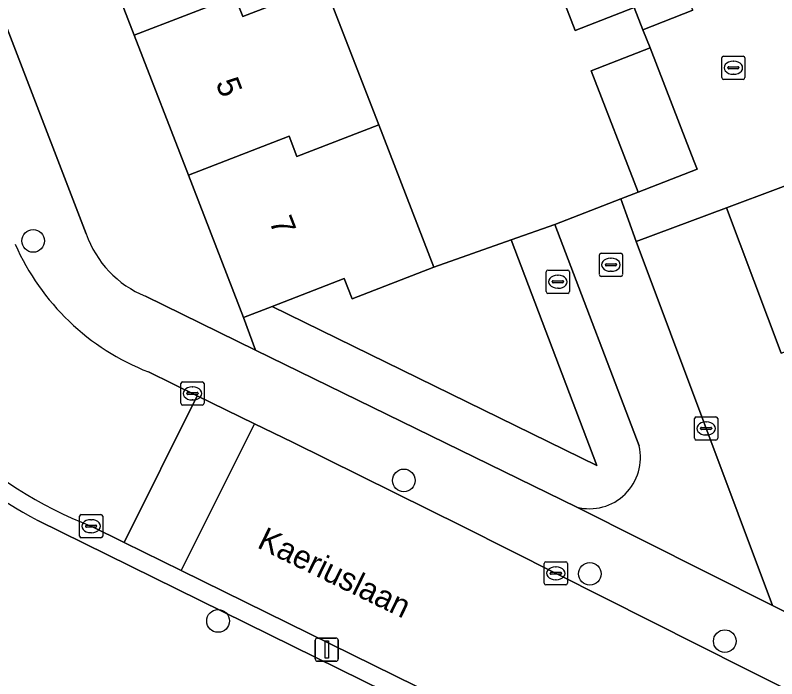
# Model space of a CAD drawing. Extents: x 162989 to 165008, y 383432 to 384338.
# Drawn here: x 163951.08 to 163983.94, y 383811.31 to 383839.91 of the extents above; entities that cross this region are included whole.
import ezdxf

# ---------------------------------------------------------------- set-up
doc = ezdxf.new("R2010")
doc.units = 0
for name, color, linetype in [('IMGEO_Boom', 7, 'Continuous'), ('IMGEO_Brandkraan', 7, 'Continuous'), ('IMGEO_Erf', 7, 'Continuous'), ('IMGEO_Groenvoorziening', 7, 'Continuous'), ('IMGEO_Kolk', 7, 'Continuous'), ('IMGEO_Lichtmast', 7, 'Continuous'), ('IMGEO_Openbare_ruimte_label', 7, 'Continuous'), ('IMGEO_Pand', 7, 'Continuous'), ('IMGEO_Pand_nummerreeks', 7, 'Continuous'), ('IMGEO_Rijbaan_lokaal_open', 7, 'Continuous'), ('IMGEO_Rioolput', 7, 'Continuous'), ('IMGEO_Voetpad_open', 7, 'Continuous')]:
    doc.layers.add(name, color=color, linetype=linetype)

msp = doc.modelspace()

# ---------------------------------------------------------------- linework, layer by layer
at = {"layer": 'IMGEO_Boom'}
for centre in [(163951.851, 383830.185), (163967.847, 383819.86), (163975.869, 383815.833), (163959.83, 383813.8), (163981.693, 383812.932)]:
    msp.add_circle(centre, 0.489, dxfattribs=at)
at = {"layer": 'IMGEO_Brandkraan'}
for p, q in [((163976.281, 383828.73), (163976.281, 383829.582)), ((163976.356, 383829.656), (163977.208, 383829.656)), ((163977.282, 383829.582), (163977.282, 383828.73)), ((163976.54, 383829.15), (163976.54, 383829.162)), ((163976.583, 383829.199), (163976.981, 383829.199)), ((163976.769, 383829.436), (163976.794, 383829.436)), ((163977.024, 383829.162), (163977.024, 383829.15)), ((163976.978, 383829.113), (163976.58, 383829.113)), ((163976.792, 383828.876), (163976.767, 383828.876)), ((163977.208, 383828.656), (163976.356, 383828.656))]:
    msp.add_line(p, q, dxfattribs=at)
for points in [[(163976.281, 383828.73), (163976.281, 383829.582)], [(163976.356, 383829.656), (163977.208, 383829.656)], [(163977.282, 383829.582), (163977.282, 383828.73)], [(163977.208, 383828.656), (163976.356, 383828.656)]]:
    msp.add_lwpolyline(points, dxfattribs=at)
for centre, radius, start, end in [((163976.358, 383829.58), 0.0765, 91.552, 178.448), ((163976.358, 383829.58), 0.0765, 91.552, 178.448), ((163977.206, 383829.58), 0.0765, 1.552, 88.448), ((163977.206, 383829.58), 0.0765, 1.552, 88.448), ((163976.58, 383829.159), 0.0403, 85.8775, 175.7526), ((163976.985, 383829.161), 0.0386, 1.7309, 96.639), ((163976.577, 383829.149), 0.0366, 178.938, 274.7102), ((163976.981, 383829.156), 0.043, 264.8664, 352.4533), ((163976.358, 383828.732), 0.0765, 181.552, 268.448), ((163976.358, 383828.732), 0.0765, 181.552, 268.448), ((163977.206, 383828.732), 0.0765, 271.552, 358.448), ((163977.206, 383828.732), 0.0765, 271.552, 358.448)]:
    msp.add_arc(centre, radius, start, end, dxfattribs=at)
for centre, major_axis, ratio, start_param, end_param in [((163976.768, 383829.156), (-0.387, 0.002), 0.722429, 4.712389, 7.853982), ((163976.793, 383829.156), (-0.39, 0.002), 0.717154, 1.570796, 4.712389)]:
    msp.add_ellipse(centre, major_axis=major_axis, ratio=ratio, start_param=start_param, end_param=end_param, dxfattribs=at)
at = {"layer": 'IMGEO_Erf'}
for points in [[(163956.693, 383827.805), (163961.447, 383825.482), (163960.933, 383826.877), (163958.556, 383833.013), (163956.216, 383839.05), (163953.996, 383844.78), (163951.684, 383850.747), (163949.71, 383849.959)], [(163948.105, 383846.152), (163954.144, 383830.49)], [(163964.428, 383841.225), (163966.767, 383835.188), (163969.146, 383829.048), (163972.471, 383830.228), (163974.356, 383830.897), (163977.211, 383832), (163977.955, 383832.287), (163975.928, 383837.518), (163978.469, 383838.502), (163978.163, 383839.283), (163977.785, 383840.246), (163975.241, 383839.26), (163973.166, 383844.615)], [(163984.123, 383825.346), (163981.773, 383831.611), (163977.868, 383830.154), (163983.75, 383814.472), (163995.474, 383808.601)]]:
    msp.add_lwpolyline(points, dxfattribs=at)
msp.add_arc((163958.354, 383831.934), 4.451, 198.9364, 248.0868, dxfattribs=at)
at = {"layer": 'IMGEO_Groenvoorziening'}
for points in [[(163846.299, 383851.794), (163880.237, 383839.724), (163923.817, 383821.246), (163935.03, 383816.871), (163938.07, 383815.685), (164000, 383788.515), (164001.434, 383787.886), (164020.113, 383778.24), (164032.955, 383772.178), (164060.575, 383757.962), (164061.832, 383760.603), (164063.019, 383763.095), (164000, 383794.524), (163952.06, 383818.131)], [(163977.997, 383821.348), (163974.356, 383830.897), (163972.471, 383830.228), (163976.176, 383820.51), (163962.168, 383827.356), (163960.933, 383826.877), (163961.447, 383825.482), (163975.31, 383818.707)]]:
    msp.add_lwpolyline(points, dxfattribs=at)
msp.add_lwpolyline([(163962.168, 383827.356), (163976.176, 383820.51), (163972.471, 383830.228), (163969.146, 383829.048), (163965.617, 383827.681), (163965.277, 383828.56)], close=True, dxfattribs=at)
for centre, radius, start, end in [((163960.074, 383833.56), 17.386, 203.925, 242.5515), ((163975.851, 383820.844), 2.205, 255.8062, 13.2045)]:
    msp.add_arc(centre, radius, start, end, dxfattribs=at)
at = {"layer": 'IMGEO_Kolk'}
for p, q in [((163981.563, 383837.224), (163981.563, 383838.076)), ((163981.638, 383838.15), (163982.49, 383838.15)), ((163982.564, 383838.076), (163982.564, 383837.224)), ((163982.051, 383837.93), (163982.076, 383837.93)), ((163981.822, 383837.644), (163981.822, 383837.656)), ((163982.26, 383837.607), (163981.862, 383837.607)), ((163981.865, 383837.693), (163982.263, 383837.693)), ((163982.306, 383837.656), (163982.306, 383837.644)), ((163982.49, 383837.15), (163981.638, 383837.15)), ((163982.074, 383837.37), (163982.049, 383837.37)), ((163958.224, 383823.184), (163958.224, 383824.036)), ((163958.299, 383824.11), (163959.151, 383824.11)), ((163959.225, 383824.036), (163959.225, 383823.184)), ((163958.483, 383823.604), (163958.483, 383823.616)), ((163958.526, 383823.653), (163958.924, 383823.653)), ((163958.712, 383823.89), (163958.737, 383823.89)), ((163958.967, 383823.616), (163958.967, 383823.604)), ((163958.921, 383823.567), (163958.523, 383823.567)), ((163958.735, 383823.33), (163958.71, 383823.33)), ((163959.151, 383823.11), (163958.299, 383823.11)), ((163980.461, 383822.601), (163981.313, 383822.601)), ((163980.386, 383821.675), (163980.386, 383822.527)), ((163980.874, 383822.381), (163980.899, 383822.381)), ((163981.387, 383822.527), (163981.387, 383821.675)), ((163980.645, 383822.095), (163980.645, 383822.107)), ((163981.083, 383822.058), (163980.685, 383822.058)), ((163980.688, 383822.144), (163981.086, 383822.144)), ((163981.129, 383822.107), (163981.129, 383822.095)), ((163981.313, 383821.601), (163980.461, 383821.601)), ((163980.897, 383821.821), (163980.872, 383821.821)), ((163953.927, 383818.387), (163954.779, 383818.387)), ((163953.852, 383817.461), (163953.852, 383818.313)), ((163954.34, 383818.167), (163954.365, 383818.167)), ((163954.853, 383818.313), (163954.853, 383817.461)), ((163954.111, 383817.881), (163954.111, 383817.893)), ((163954.549, 383817.844), (163954.151, 383817.844)), ((163954.154, 383817.93), (163954.552, 383817.93)), ((163954.595, 383817.893), (163954.595, 383817.881)), ((163954.779, 383817.387), (163953.927, 383817.387)), ((163954.363, 383817.607), (163954.338, 383817.607)), ((163973.979, 383816.355), (163974.831, 383816.355)), ((163973.904, 383815.429), (163973.904, 383816.281)), ((163974.392, 383816.135), (163974.417, 383816.135)), ((163974.905, 383816.281), (163974.905, 383815.429)), ((163974.163, 383815.849), (163974.163, 383815.861)), ((163974.601, 383815.812), (163974.203, 383815.812)), ((163974.206, 383815.898), (163974.604, 383815.898)), ((163974.647, 383815.861), (163974.647, 383815.849)), ((163974.415, 383815.575), (163974.39, 383815.575)), ((163974.831, 383815.355), (163973.979, 383815.355))]:
    msp.add_line(p, q, dxfattribs=at)
for points in [[(163981.563, 383837.224), (163981.563, 383838.076)], [(163981.638, 383838.15), (163982.49, 383838.15)], [(163982.564, 383838.076), (163982.564, 383837.224)], [(163982.49, 383837.15), (163981.638, 383837.15)], [(163958.224, 383823.184), (163958.224, 383824.036)], [(163958.299, 383824.11), (163959.151, 383824.11)], [(163959.225, 383824.036), (163959.225, 383823.184)], [(163959.151, 383823.11), (163958.299, 383823.11)], [(163980.461, 383822.601), (163981.313, 383822.601)], [(163980.386, 383821.675), (163980.386, 383822.527)], [(163981.387, 383822.527), (163981.387, 383821.675)], [(163981.313, 383821.601), (163980.461, 383821.601)], [(163953.927, 383818.387), (163954.779, 383818.387)], [(163953.852, 383817.461), (163953.852, 383818.313)], [(163954.853, 383818.313), (163954.853, 383817.461)], [(163954.779, 383817.387), (163953.927, 383817.387)], [(163973.979, 383816.355), (163974.831, 383816.355)], [(163973.904, 383815.429), (163973.904, 383816.281)], [(163974.905, 383816.281), (163974.905, 383815.429)], [(163974.831, 383815.355), (163973.979, 383815.355)]]:
    msp.add_lwpolyline(points, dxfattribs=at)
for centre, radius, start, end in [((163981.64, 383838.074), 0.0765, 91.552, 178.448), ((163981.64, 383838.074), 0.0765, 91.552, 178.448), ((163982.488, 383838.074), 0.0765, 1.552, 88.448), ((163982.488, 383838.074), 0.0765, 1.552, 88.448), ((163981.862, 383837.653), 0.0403, 85.8775, 175.7526), ((163981.859, 383837.643), 0.0366, 178.938, 274.7102), ((163982.263, 383837.65), 0.043, 264.8664, 352.4533), ((163982.267, 383837.655), 0.0386, 1.7309, 96.639), ((163981.64, 383837.226), 0.0765, 181.552, 268.448), ((163981.64, 383837.226), 0.0765, 181.552, 268.448), ((163982.488, 383837.226), 0.0765, 271.552, 358.448), ((163982.488, 383837.226), 0.0765, 271.552, 358.448), ((163958.301, 383824.034), 0.0765, 91.552, 178.448), ((163958.301, 383824.034), 0.0765, 91.552, 178.448), ((163959.149, 383824.034), 0.0765, 1.552, 88.448), ((163959.149, 383824.034), 0.0765, 1.552, 88.448), ((163958.523, 383823.613), 0.0403, 85.8775, 175.7526), ((163958.52, 383823.603), 0.0366, 178.938, 274.7102), ((163958.924, 383823.61), 0.043, 264.8664, 352.4533), ((163958.928, 383823.615), 0.0386, 1.7309, 96.639), ((163958.301, 383823.186), 0.0765, 181.552, 268.448), ((163958.301, 383823.186), 0.0765, 181.552, 268.448), ((163959.149, 383823.186), 0.0765, 271.552, 358.448), ((163959.149, 383823.186), 0.0765, 271.552, 358.448), ((163980.463, 383822.525), 0.0765, 91.552, 178.448), ((163980.463, 383822.525), 0.0765, 91.552, 178.448), ((163981.311, 383822.525), 0.0765, 1.552, 88.448), ((163981.311, 383822.525), 0.0765, 1.552, 88.448), ((163980.685, 383822.104), 0.0403, 85.8775, 175.7526), ((163980.682, 383822.094), 0.0366, 178.938, 274.7102), ((163981.086, 383822.101), 0.043, 264.8664, 352.4533), ((163981.09, 383822.106), 0.0386, 1.7309, 96.639), ((163980.463, 383821.677), 0.0765, 181.552, 268.448), ((163980.463, 383821.677), 0.0765, 181.552, 268.448), ((163981.311, 383821.677), 0.0765, 271.552, 358.448), ((163981.311, 383821.677), 0.0765, 271.552, 358.448), ((163953.929, 383818.311), 0.0765, 91.552, 178.448), ((163953.929, 383818.311), 0.0765, 91.552, 178.448), ((163954.777, 383818.311), 0.0765, 1.552, 88.448), ((163954.777, 383818.311), 0.0765, 1.552, 88.448), ((163954.151, 383817.89), 0.0403, 85.8775, 175.7526), ((163954.148, 383817.88), 0.0366, 178.938, 274.7102), ((163954.552, 383817.887), 0.043, 264.8664, 352.4533), ((163954.556, 383817.892), 0.0386, 1.7309, 96.639), ((163953.929, 383817.463), 0.0765, 181.552, 268.448), ((163953.929, 383817.463), 0.0765, 181.552, 268.448), ((163954.777, 383817.463), 0.0765, 271.552, 358.448), ((163954.777, 383817.463), 0.0765, 271.552, 358.448), ((163973.981, 383816.279), 0.0765, 91.552, 178.448), ((163973.981, 383816.279), 0.0765, 91.552, 178.448), ((163974.829, 383816.279), 0.0765, 1.552, 88.448), ((163974.829, 383816.279), 0.0765, 1.552, 88.448), ((163974.203, 383815.858), 0.0403, 85.8775, 175.7526), ((163974.2, 383815.848), 0.0366, 178.938, 274.7102), ((163974.604, 383815.855), 0.043, 264.8664, 352.4533), ((163974.608, 383815.86), 0.0386, 1.7309, 96.639), ((163973.981, 383815.431), 0.0765, 181.552, 268.448), ((163973.981, 383815.431), 0.0765, 181.552, 268.448), ((163974.829, 383815.431), 0.0765, 271.552, 358.448), ((163974.829, 383815.431), 0.0765, 271.552, 358.448)]:
    msp.add_arc(centre, radius, start, end, dxfattribs=at)
for centre, major_axis, ratio, start_param, end_param in [((163982.05, 383837.65), (-0.387, 0.002), 0.722429, 4.712389, 7.853982), ((163982.075, 383837.65), (-0.39, 0.002), 0.717154, 1.570796, 4.712389), ((163958.711, 383823.61), (-0.387, 0.002), 0.722429, 4.712389, 7.853982), ((163958.736, 383823.61), (-0.39, 0.002), 0.717154, 1.570796, 4.712389), ((163980.873, 383822.101), (-0.387, 0.002), 0.722429, 4.712389, 7.853982), ((163980.898, 383822.101), (-0.39, 0.002), 0.717154, 1.570796, 4.712389), ((163954.339, 383817.887), (-0.387, 0.002), 0.722429, 4.712389, 7.853982), ((163954.364, 383817.887), (-0.39, 0.002), 0.717154, 1.570796, 4.712389), ((163974.391, 383815.855), (-0.387, 0.002), 0.722429, 4.712389, 7.853982), ((163974.416, 383815.855), (-0.39, 0.002), 0.717154, 1.570796, 4.712389)]:
    msp.add_ellipse(centre, major_axis=major_axis, ratio=ratio, start_param=start_param, end_param=end_param, dxfattribs=at)
at = {"layer": 'IMGEO_Lichtmast'}
for p, q in [((163964.126, 383813.066), (163964.916, 383813.066)), ((163964.916, 383813.066), (163964.126, 383813.066)), ((163964.026, 383812.166), (163964.026, 383812.966)), ((163964.026, 383812.966), (163964.026, 383812.166)), ((163965.016, 383812.966), (163965.016, 383812.166)), ((163965.016, 383812.166), (163965.016, 383812.966)), ((163964.916, 383812.066), (163964.126, 383812.066)), ((163964.126, 383812.066), (163964.916, 383812.066))]:
    msp.add_line(p, q, dxfattribs=at)
msp.add_lwpolyline([(163964.446, 383812.941), (163964.596, 383812.941), (163964.596, 383812.191), (163964.446, 383812.191), (163964.446, 383812.941)], dxfattribs=at)
for centre, start, end in [((163964.126, 383812.966), 90, 180), ((163964.126, 383812.966), 90, 180), ((163964.916, 383812.966), 0, 90), ((163964.916, 383812.966), 360, 90), ((163964.126, 383812.166), 180, 270), ((163964.126, 383812.166), 180, 270), ((163964.916, 383812.166), 270, 0), ((163964.916, 383812.166), 270, 0)]:
    msp.add_arc(centre, 0.1, start, end, dxfattribs=at)
at = {"layer": 'IMGEO_Pand'}
for points in [[(163953.996, 383844.78), (163956.216, 383839.05), (163960.557, 383840.735), (163960.897, 383839.855), (163964.428, 383841.225), (163962.207, 383846.955), (163958.677, 383845.585), (163958.337, 383846.465)], [(163975.709, 383845.602), (163973.166, 383844.615), (163975.241, 383839.26), (163977.785, 383840.246)], [(163956.216, 383839.05), (163958.556, 383833.013), (163962.896, 383834.698), (163963.236, 383833.818), (163966.767, 383835.188), (163964.428, 383841.225), (163960.897, 383839.855), (163960.557, 383840.735)], [(163978.469, 383838.502), (163975.928, 383837.518), (163977.955, 383832.287), (163980.496, 383833.272), (163980.383, 383833.563), (163980.053, 383834.415)], [(163966.767, 383835.188), (163963.236, 383833.818), (163962.896, 383834.698), (163958.556, 383833.013), (163960.933, 383826.877), (163962.168, 383827.356), (163965.277, 383828.56), (163965.617, 383827.681), (163969.146, 383829.048)], [(163984.123, 383825.346), (163988.464, 383826.972), (163988.769, 383826.157), (163992.26, 383827.468), (163989.924, 383833.697), (163986.785, 383832.52), (163986.466, 383833.371), (163986.229, 383833.282), (163981.773, 383831.611)]]:
    msp.add_lwpolyline(points, close=True, dxfattribs=at)
at = {"layer": 'IMGEO_Rijbaan_lokaal_open'}
msp.add_lwpolyline([(163954.357, 383817.886), (163955.774, 383817.189), (163958.923, 383823.513), (163956.826, 383824.537)], dxfattribs=at)
for points in [[(163961.404, 383822.3), (163958.923, 383823.513), (163955.774, 383817.189), (163958.238, 383815.976)], [(163982.59, 383811.732), (163970.395, 383817.873), (163963.039, 383821.502), (163961.404, 383822.3), (163958.238, 383815.976), (163985.881, 383802.377), (164000, 383795.245), (164011.05, 383789.744), (164014.159, 383795.997), (164000, 383803.041)]]:
    msp.add_lwpolyline(points, close=True, dxfattribs=at)
for centre, radius, start, end in [((163960.615, 383834.247), 10.423, 203.8119, 248.6834), ((163960.598, 383834.146), 17.416, 202.2605, 249.0004)]:
    msp.add_arc(centre, radius, start, end, dxfattribs=at)
at = {"layer": 'IMGEO_Rioolput'}
for p, q in [((163973.991, 383827.999), (163973.991, 383828.851)), ((163974.066, 383828.925), (163974.918, 383828.925)), ((163974.992, 383828.851), (163974.992, 383827.999)), ((163974.479, 383828.705), (163974.504, 383828.705)), ((163974.25, 383828.419), (163974.25, 383828.431)), ((163974.688, 383828.382), (163974.29, 383828.382)), ((163974.293, 383828.468), (163974.691, 383828.468)), ((163974.734, 383828.431), (163974.734, 383828.419)), ((163974.918, 383827.925), (163974.066, 383827.925)), ((163974.502, 383828.145), (163974.477, 383828.145))]:
    msp.add_line(p, q, dxfattribs=at)
for points in [[(163973.991, 383827.999), (163973.991, 383828.851)], [(163974.066, 383828.925), (163974.918, 383828.925)], [(163974.992, 383828.851), (163974.992, 383827.999)], [(163974.918, 383827.925), (163974.066, 383827.925)]]:
    msp.add_lwpolyline(points, dxfattribs=at)
for centre, radius, start, end in [((163974.068, 383828.849), 0.0765, 91.552, 178.448), ((163974.068, 383828.849), 0.0765, 91.552, 178.448), ((163974.916, 383828.849), 0.0765, 1.552, 88.448), ((163974.916, 383828.849), 0.0765, 1.552, 88.448), ((163974.29, 383828.428), 0.0403, 85.8775, 175.7526), ((163974.287, 383828.418), 0.0366, 178.938, 274.7102), ((163974.691, 383828.425), 0.043, 264.8664, 352.4533), ((163974.695, 383828.43), 0.0386, 1.7309, 96.639), ((163974.068, 383828.001), 0.0765, 181.552, 268.448), ((163974.068, 383828.001), 0.0765, 181.552, 268.448), ((163974.916, 383828.001), 0.0765, 271.552, 358.448), ((163974.916, 383828.001), 0.0765, 271.552, 358.448)]:
    msp.add_arc(centre, radius, start, end, dxfattribs=at)
for centre, major_axis, ratio, start_param, end_param in [((163974.478, 383828.425), (-0.387, 0.002), 0.722429, 4.712389, 7.853982), ((163974.503, 383828.425), (-0.39, 0.002), 0.717154, 1.570796, 4.712389)]:
    msp.add_ellipse(centre, major_axis=major_axis, ratio=ratio, start_param=start_param, end_param=end_param, dxfattribs=at)
at = {"layer": 'IMGEO_Voetpad_open'}
msp.add_lwpolyline([(163973.946, 383859.431), (163970.834, 383858.229), (163973.557, 383851.16), (163973.632, 383850.962), (163973.954, 383850.13), (163975.709, 383845.602), (163977.785, 383840.246), (163978.163, 383839.283), (163980.316, 383840.131), (163979.349, 383842.587), (163976.094, 383851.31), (163974.657, 383854.959), (163975.567, 383855.318)], close=True, dxfattribs=at)
for points in [[(163954.144, 383830.49), (163948.105, 383846.152)], [(163980.316, 383840.131), (163978.163, 383839.283), (163978.469, 383838.502), (163980.053, 383834.415), (163980.383, 383833.563), (163980.496, 383833.272), (163977.955, 383832.287), (163977.211, 383832), (163977.868, 383830.154), (163981.773, 383831.611), (163986.229, 383833.282), (163986.466, 383833.371), (163986.785, 383832.52), (163989.924, 383833.697), (163996.803, 383836.335), (163999.153, 383837.217), (164000, 383837.541), (164002.349, 383838.439), (164000.366, 383843.452)], [(163977.868, 383830.154), (163977.211, 383832), (163974.356, 383830.897), (163977.997, 383821.348)], [(163975.31, 383818.707), (163983.75, 383814.472), (163977.868, 383830.154)], [(164068.699, 383772.244), (164059.125, 383776.988), (164048.952, 383782.017), (164028.519, 383792.302), (164021.968, 383795.511), (164005.358, 383803.649), (163995.788, 383808.444), (163995.474, 383808.601), (163983.75, 383814.472), (163975.31, 383818.707), (163961.447, 383825.482), (163956.693, 383827.805)], [(163956.826, 383824.537), (163958.923, 383823.513), (163961.404, 383822.3), (163963.039, 383821.502), (163970.395, 383817.873), (163982.59, 383811.732), (164000, 383803.041), (164014.159, 383795.997), (164016.764, 383794.701), (164066.141, 383770.136), (164066.845, 383769.801), (164069.456, 383768.768)], [(163952.06, 383818.131), (164000, 383794.524), (164063.019, 383763.095), (164063.475, 383762.872), (164063.775, 383763.5), (164063.32, 383763.72), (164013.655, 383788.447)], [(164013.655, 383788.447), (164011.05, 383789.744), (164000, 383795.245), (163985.881, 383802.377), (163958.238, 383815.976), (163955.774, 383817.189), (163954.357, 383817.886)]]:
    msp.add_lwpolyline(points, dxfattribs=at)
for centre, radius, start, end in [((163958.354, 383831.934), 4.451, 198.9364, 248.0868), ((163960.615, 383834.247), 10.423, 203.8119, 248.6834), ((163960.598, 383834.146), 17.416, 202.2605, 249.0004), ((163960.074, 383833.56), 17.386, 203.925, 242.5515), ((163975.851, 383820.844), 2.205, 255.8062, 13.2045)]:
    msp.add_arc(centre, radius, start, end, dxfattribs=at)

# ---------------------------------------------------------------- texts
at = {"layer": 'IMGEO_Openbare_ruimte_label'}
msp.add_text('Kaeriuslaan', height=1, rotation=334.0758, dxfattribs=at).set_placement((163961.469, 383816.985))
at = {"layer": 'IMGEO_Pand_nummerreeks'}
for s, p in [('5', (163959.715, 383836.996)), ('7', (163962.027, 383831.029))]:
    msp.add_text(s, height=1, rotation=291.18, dxfattribs=at).set_placement(p)

doc.saveas('drawing.dxf')
